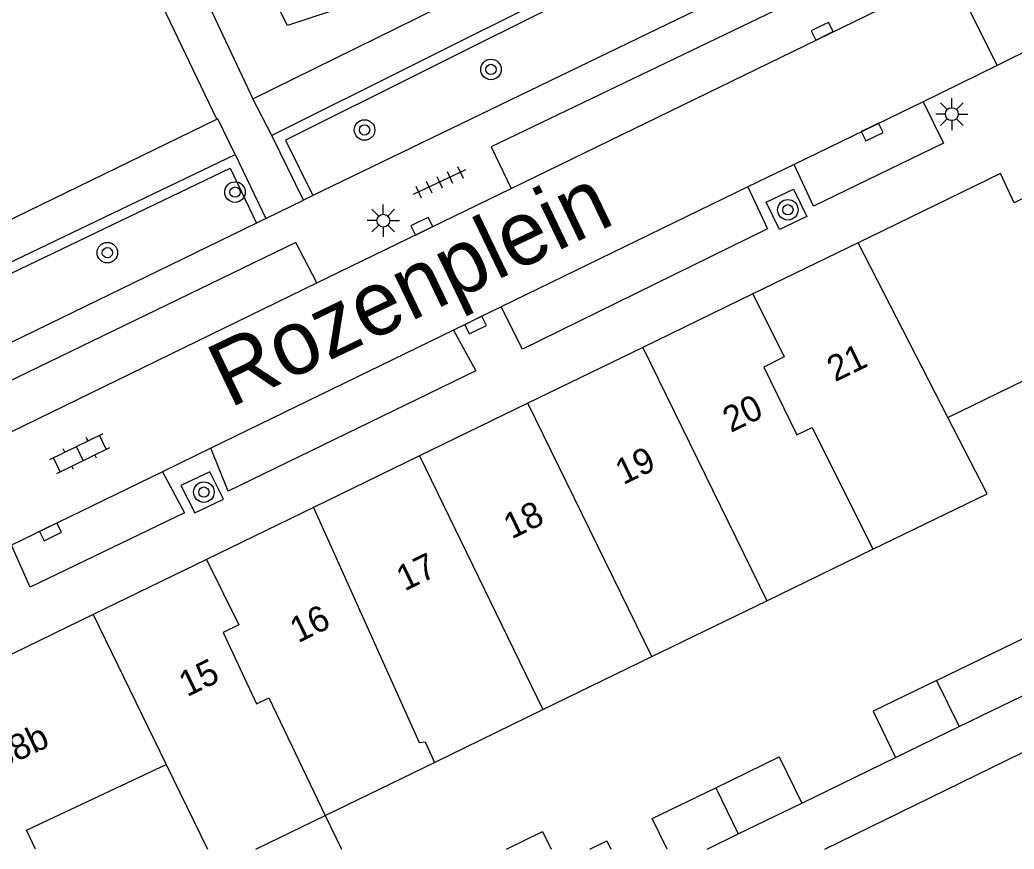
# Model space of a CAD drawing. Extents: x 132998 to 136004, y 396998 to 398512.
# Drawn here: x 134895.04 to 134933.79, y 397000 to 397032.3 of the extents above; entities that cross this region are included whole.
import ezdxf

# ---------------------------------------------------------------- set-up
doc = ezdxf.new("R2010")
doc.units = 0
for name, color, linetype in [('gg-afsc-erfafscheiding', 7, 'Continuous'), ('gg-afsc-hekwerk', 7, 'Continuous'), ('gg-anno-huisnummerreeks BGT', 7, 'Continuous'), ('gg-anno-openbare ruimte label', 7, 'Continuous'), ('gg-bbg-gedigitaliseerde bebouwing', 7, 'Continuous'), ('gg-bbg-gedigitaliseerde bijgebouw', 7, 'Continuous'), ('gg-bbg-hoofdgebouw', 7, 'Continuous'), ('gg-bbg-luifel en loopbrug', 7, 'Continuous'), ('gg-bbg-tussenscheiding', 7, 'Continuous'), ('gg-knt-verharding', 7, 'Continuous'), ('gg-knt-verharding nz', 7, 'Continuous'), ('gt-grn-groengrens', 7, 'Continuous'), ('gt-grn-weggrens', 7, 'Continuous'), ('gt-symb-boom', 7, 'Continuous'), ('gt-symb-klinker verharding', 7, 'Continuous'), ('gt-symb-kolk', 7, 'Continuous'), ('gt-symb-lichtmast', 7, 'Continuous'), ('gt-symb-tegel verharding', 7, 'Continuous')]:
    doc.layers.add(name, color=color, linetype=linetype)

# ---------------------------------------------------------------- blocks, each defined once
blk = doc.blocks.new('gt0-BOOM')
at = {"layer": 'gt-symb-boom'}
for radius in [0.4, 0.2]:
    blk.add_circle((0, 0), radius, dxfattribs=at)
blk = doc.blocks.new('gt0-KOLK')
at = {"layer": 'gt-symb-kolk'}
blk.add_lwpolyline([(0, 0), (0.375, 0), (0.375, 0.4), (-0.375, 0.4), (-0.375, 0), (0, 0)], dxfattribs=at)
blk = doc.blocks.new('gt0-LMAST')
at = {"layer": 'gt-symb-lichtmast'}
for p, q in [((-0.182, 0.173), (-0.447, 0.438)), ((-0.005, 0.246), (-0.005, 0.621)), ((0.172, 0.173), (0.437, 0.438)), ((-0.255, -0.004), (-0.63, -0.004)), ((-0.182, -0.181), (-0.447, -0.446)), ((-0.005, -0.254), (-0.005, -0.629)), ((0.437, -0.446), (0.172, -0.181)), ((0.245, -0.004), (0.62, -0.004))]:
    blk.add_line(p, q, dxfattribs=at)
blk.add_circle((-0.005, -0.004), 0.25, dxfattribs=at)
blk = doc.blocks.new('gt0-TEG1')
at = {"layer": 'gt-symb-tegel verharding'}
for p, q in [((-1.125, 0), (1.125, 0)), ((-0.9, -0.25), (-0.9, 0.25)), ((-0.45, -0.25), (-0.45, 0.25)), ((0, -0.25), (0, 0.25)), ((0.45, -0.25), (0.45, 0.25)), ((0.9, -0.25), (0.9, 0.25))]:
    blk.add_line(p, q, dxfattribs=at)
blk = doc.blocks.new('gt0-KL1')
at = {"layer": 'gt-symb-klinker verharding'}
for p, q in [((-0.5, 0.3), (-0.5, 0.45)), ((0.5, 0.3), (0.5, 0.45)), ((-1.15, 0.3), (1.15, 0.3)), ((-1, -0.3), (-1, 0.3)), ((0, -0.3), (0, 0.3)), ((1, -0.3), (1, 0.3)), ((-1.15, -0.3), (1.15, -0.3)), ((-0.5, -0.45), (-0.5, -0.3)), ((0.5, -0.45), (0.5, -0.3))]:
    blk.add_line(p, q, dxfattribs=at)

msp = doc.modelspace()

# ---------------------------------------------------------------- linework, layer by layer
at = {"layer": 'gg-afsc-erfafscheiding'}
for p, q in [((134926.418, 397000), (134936.01, 397004.692)), ((134925.511, 397001.79), (134929.17, 397003.571))]:
    msp.add_line(p, q, dxfattribs=at)
at = {"layer": 'gg-afsc-hekwerk'}
for p, q in [((134902.711, 397028.434), (134899.315, 397035.55)), ((134894.409, 397024.4), (134902.711, 397028.434))]:
    msp.add_line(p, q, dxfattribs=at)
at = {"layer": 'gg-bbg-gedigitaliseerde bebouwing'}
for p, q in [((134931.211, 397016.816), (134934.827, 397018.575)), ((134932.74, 397013.846), (134931.211, 397016.816)), ((134928.284, 397011.681), (134932.74, 397013.846)), ((134924.156, 397009.675), (134928.284, 397011.681)), ((134919.674, 397007.498), (134924.156, 397009.675)), ((134915.426, 397005.434), (134919.674, 397007.498)), ((134911.198, 397003.38), (134915.426, 397005.434)), ((134906.941, 397001.312), (134911.198, 397003.38)), ((134900.746, 397003.294), (134902.348, 397000)), ((134904.241, 397000), (134906.941, 397001.312))]:
    msp.add_line(p, q, dxfattribs=at)
msp.add_lwpolyline([(134895.642, 397000), (134895.297, 397000.734), (134900.746, 397003.294)], dxfattribs=at)
at = {"layer": 'gg-bbg-gedigitaliseerde bijgebouw'}
for p, q in [((134930.77, 397006.57), (134935.382, 397008.813)), ((134929.17, 397003.571), (134931.644, 397004.771)), ((134923.037, 397000.59), (134925.511, 397001.79)), ((134921.822, 397000), (134923.037, 397000.59))]:
    msp.add_line(p, q, dxfattribs=at)
for points in [[(134931.644, 397004.771), (134934.118, 397005.972), (134936.256, 397007.014)], [(134930.77, 397006.57), (134928.296, 397005.37), (134929.17, 397003.571)], [(134922.163, 397002.389), (134924.637, 397003.589), (134925.511, 397001.79)], [(134920.266, 397000), (134919.689, 397001.188), (134922.163, 397002.389)]]:
    msp.add_lwpolyline(points, dxfattribs=at)
at = {"layer": 'gg-bbg-hoofdgebouw'}
for p, q in [((134927.707, 397023.622), (134923.61, 397021.632)), ((134923.61, 397021.632), (134919.314, 397019.544)), ((134919.314, 397019.544), (134914.844, 397017.373)), ((134914.844, 397017.373), (134910.611, 397015.316)), ((134910.611, 397015.316), (134906.484, 397013.311)), ((134906.484, 397013.311), (134902.315, 397011.286)), ((134902.315, 397011.286), (134897.897, 397009.139))]:
    msp.add_line(p, q, dxfattribs=at)
for points in [[(134937.22, 397026.89), (134933.79, 397025.18), (134933.26, 397026.32), (134927.707, 397023.622)], [(134897.897, 397009.139), (134893.72, 397007.11), (134894.21, 397006), (134890.57, 397004.2)]]:
    msp.add_lwpolyline(points, dxfattribs=at)
at = {"layer": 'gg-bbg-luifel en loopbrug'}
msp.add_line((134906.941, 397001.312), (134907.57, 397000), dxfattribs=at)
for points in [[(134914.006, 397000), (134915.412, 397000.682), (134915.743, 397000)], [(134917.251, 397000), (134917.917, 397000.323), (134918.074, 397000)]]:
    msp.add_lwpolyline(points, dxfattribs=at)
at = {"layer": 'gg-bbg-tussenscheiding'}
for p, q in [((134931.211, 397016.816), (134927.707, 397023.622)), ((134919.314, 397019.544), (134924.156, 397009.675)), ((134919.674, 397007.498), (134914.844, 397017.373)), ((134910.611, 397015.316), (134915.426, 397005.434)), ((134897.897, 397009.139), (134900.746, 397003.294)), ((134930.77, 397006.57), (134931.644, 397004.771)), ((134922.163, 397002.389), (134923.037, 397000.59))]:
    msp.add_line(p, q, dxfattribs=at)
for points in [[(134923.61, 397021.632), (134924.826, 397019.176), (134924.032, 397018.771), (134925.323, 397016.138), (134925.92, 397016.428), (134928.284, 397011.681)], [(134906.484, 397013.311), (134910.607, 397004.158), (134910.83, 397004.184), (134911.198, 397003.38)], [(134902.315, 397011.286), (134903.569, 397008.731), (134902.959, 397008.437), (134904.257, 397005.655), (134904.743, 397005.897), (134906.941, 397001.312)]]:
    msp.add_lwpolyline(points, dxfattribs=at)
at = {"layer": 'gg-knt-verharding'}
for p, q in [((134904.116, 397029.234), (134918.753, 397036.429)), ((134931.358, 397034.094), (134933.127, 397030.525)), ((134933.127, 397030.525), (134930.24, 397029.117)), ((134904.858, 397027.801), (134904.116, 397029.234)), ((134906.095, 397025.282), (134904.858, 397027.801)), ((134903.428, 397027.055), (134904.626, 397024.562)), ((134925.212, 397026.672), (134923.414, 397025.798)), ((134906.455, 397025.457), (134906.095, 397025.282)), ((134906.616, 397022.055), (134914.191, 397025.74)), ((134904.626, 397024.562), (134904.266, 397024.387)), ((134913.796, 397021.12), (134911.936, 397020.216)), ((134902.479, 397015.617), (134900.598, 397014.702))]:
    msp.add_line(p, q, dxfattribs=at)
for points in [[(134926.536, 397040.255), (134927.174, 397038.935), (134904.858, 397027.801)], [(134927.664, 397038.732), (134925.257, 397034.547), (134906.455, 397025.457)], [(134902.783, 397037.463), (134900.725, 397036.436), (134904.116, 397029.234)], [(134929.322, 397035.006), (134913.409, 397027.358), (134914.191, 397025.74)], [(134930.24, 397029.117), (134931.043, 397027.506), (134925.971, 397025.046), (134925.212, 397026.672)], [(134903.428, 397027.055), (134902.749, 397028.452), (134902.711, 397028.434)], [(134883.29, 397027.857), (134887.525, 397019.301), (134893.551, 397022.332), (134903.428, 397027.055)], [(134923.414, 397025.798), (134924.18, 397024.162), (134914.625, 397019.48), (134913.796, 397021.12)], [(134924.123, 397025.203), (134925.191, 397025.714), (134925.714, 397024.646), (134924.645, 397024.134), (134924.123, 397025.203)], [(134904.266, 397024.387), (134892.281, 397018.565), (134887.537, 397018.859)], [(134906.616, 397022.055), (134905.792, 397023.636), (134889.904, 397015.949)], [(134911.936, 397020.216), (134912.807, 397018.635), (134903.162, 397013.946), (134902.479, 397015.617)], [(134900.598, 397014.702), (134901.459, 397013.1), (134895.436, 397010.208), (134894.713, 397011.841)], [(134901.316, 397014.16), (134901.856, 397013.095), (134902.981, 397013.631), (134902.442, 397014.696), (134901.316, 397014.16)]]:
    msp.add_lwpolyline(points, dxfattribs=at)
at = {"layer": 'gg-knt-verharding nz'}
for p, q in [((134914.191, 397025.74), (134930.109, 397033.483)), ((134930.24, 397029.117), (134925.212, 397026.672)), ((134923.414, 397025.798), (134913.796, 397021.12)), ((134890.76, 397014.341), (134906.616, 397022.055)), ((134911.936, 397020.216), (134902.479, 397015.617)), ((134900.598, 397014.702), (134894.713, 397011.841))]:
    msp.add_line(p, q, dxfattribs=at)
at = {"layer": 'gt-grn-groengrens'}
for points in [[(134912.008, 397041.998), (134914.687, 397036.483), (134914.395, 397036.337), (134911.54, 397034.36), (134909.71, 397033.482), (134905.464, 397032.091), (134902.783, 397037.463)], [(134927.664, 397038.732), (134905.392, 397027.621), (134906.455, 397025.457)], [(134887.537, 397018.859), (134893.727, 397021.973), (134903.24, 397026.522), (134904.266, 397024.387)]]:
    msp.add_lwpolyline(points, dxfattribs=at)
at = {"layer": 'gt-grn-weggrens'}
for p, q in [((134935.013, 397031.471), (134933.127, 397030.525)), ((134904.626, 397024.562), (134906.095, 397025.282))]:
    msp.add_line(p, q, dxfattribs=at)

# ---------------------------------------------------------------- block references
at = {"layer": 'gt-symb-boom'}
for p in [(134913.401, 397030.373), (134908.474, 397028.016), (134903.426, 397025.595), (134924.973, 397024.907), (134898.449, 397023.234), (134902.212, 397013.907)]:
    msp.add_blockref('gt0-BOOM', p, dxfattribs=at)
at = {"layer": 'gt-symb-klinker verharding', "rotation": 26.052350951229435}
msp.add_blockref('gt0-KL1', (134897.378, 397015.412), dxfattribs=at)
at = {"layer": 'gt-symb-kolk'}
for p, rotation in [((134926.223, 397032.04), -154.0242853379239), ((134928.172, 397028.114), -154.02428534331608), ((134910.621, 397024.447), -154.0242853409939), ((134912.713, 397020.591), -154.0242853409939), ((134896.147, 397012.536), -154.0242853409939)]:
    msp.add_blockref('gt0-KOLK', p, dxfattribs=dict(at, rotation=rotation))
at = {"layer": 'gt-symb-lichtmast'}
for p in [(134931.368, 397028.635), (134909.21, 397024.487)]:
    msp.add_blockref('gt0-LMAST', p, dxfattribs=at)
at = {"layer": 'gt-symb-tegel verharding', "rotation": -154.84462756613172}
msp.add_blockref('gt0-TEG1', (134911.392, 397025.982), dxfattribs=at)

# ---------------------------------------------------------------- texts
at = {"layer": 'gg-anno-huisnummerreeks BGT'}
for s, rotation, p in [('21', 25.9, (134926.812, 397018.185)), ('20', 25.9, (134922.747, 397016.209)), ('19', 25.9, (134918.558, 397014.175)), ('18', 25.9, (134914.208, 397012.061)), ('17', 25.9, (134910.032, 397010.032)), ('16', 25.9, (134905.879, 397008.015)), ('15', 25.9, (134901.554, 397005.913)), ('38b', 25.5, (134894.245, 397003.074))]:
    msp.add_text(s, height=1, rotation=rotation, dxfattribs=at).set_placement(p)
at = {"layer": 'gg-anno-openbare ruimte label'}
msp.add_text('Rozenplein', height=2.5, rotation=25.6, dxfattribs=at).set_placement((134903.216, 397017.167))

doc.saveas('drawing.dxf')
